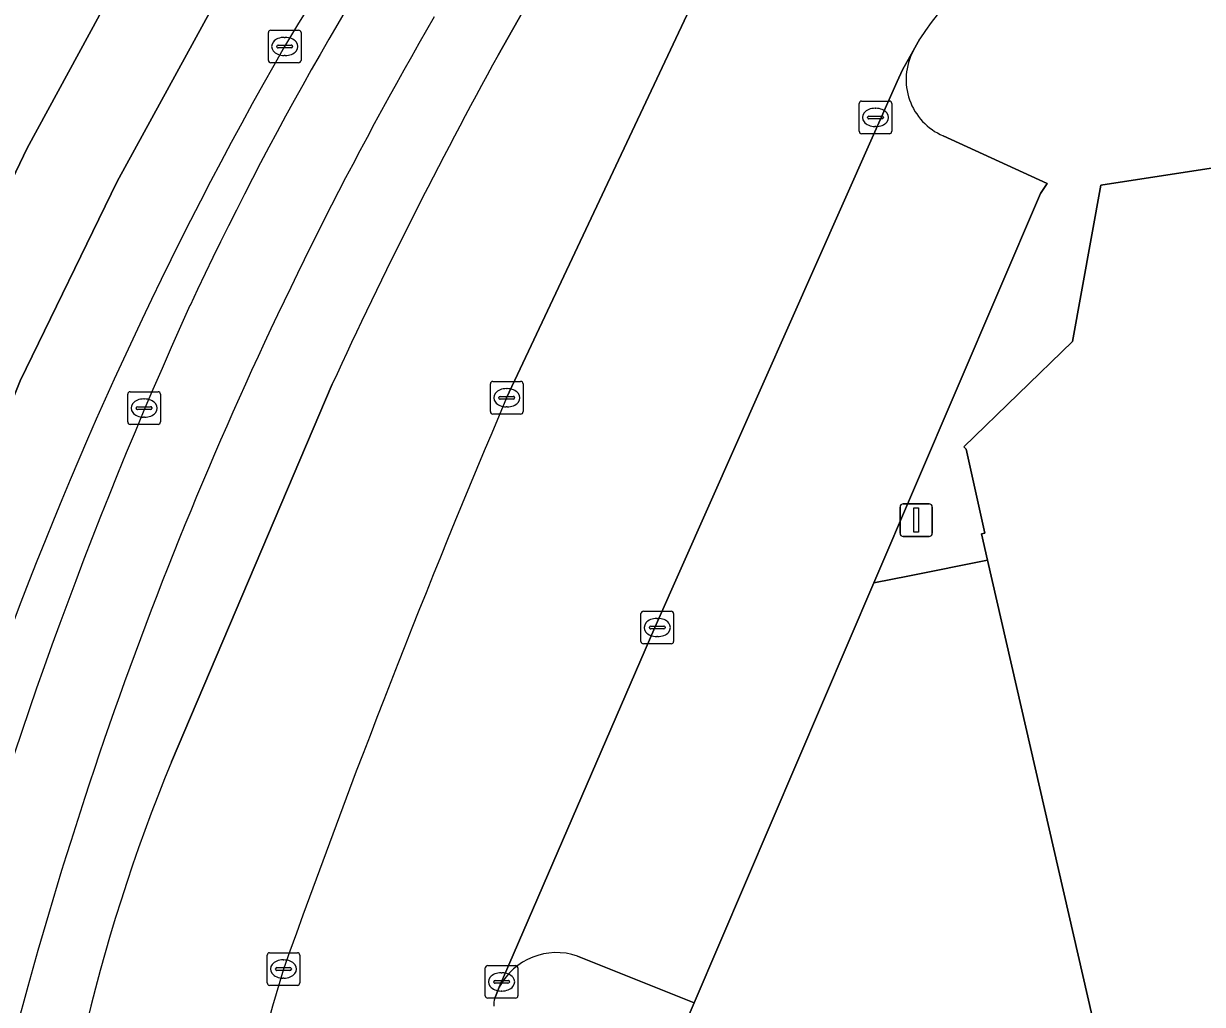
# Model space of a CAD drawing. Extents: x 160675 to 161153, y 383241 to 383714.
# Drawn here: x 160695.61 to 160731.76, y 383533.4 to 383563.49 of the extents above; entities that cross this region are included whole.
import ezdxf

# ---------------------------------------------------------------- set-up
doc = ezdxf.new("R2010")
doc.units = 0
for name, color, linetype in [('IMGEO_Berm_open', 7, 'Continuous'), ('IMGEO_Fietspad_gesloten', 7, 'Continuous'), ('IMGEO_Groenvoorziening', 7, 'Continuous'), ('IMGEO_Kolk', 7, 'Continuous'), ('IMGEO_Lichtmast', 7, 'Continuous'), ('IMGEO_Pand', 7, 'Continuous'), ('IMGEO_Parkeervlak_open', 7, 'Continuous'), ('IMGEO_Rijbaan_lokaal_gesloten', 7, 'Continuous'), ('IMGEO_Rijbaan_lokaal_open', 7, 'Continuous'), ('IMGEO_Rioolput', 7, 'Continuous'), ('IMGEO_Voetpad_open', 7, 'Continuous')]:
    doc.layers.add(name, color=color, linetype=linetype)

msp = doc.modelspace()

# ---------------------------------------------------------------- linework, layer by layer
at = {"layer": 'IMGEO_Berm_open'}
for centre, radius, start, end in [((160817.455, 383494.338), 132.835, 137.49629, 148.98372), ((160795.912, 383510.438), 105.044, 136.08487, 154.99624), ((160804.362, 383504.18), 127.549, 146.82685, 161.20972), ((160810.136, 383501.829), 122.732, 150.22022, 160.29522), ((160830.886, 383495.869), 142.908, 155.6296, 173.65091)]:
    msp.add_arc(centre, radius, start, end, dxfattribs=at)
at = {"layer": 'IMGEO_Fietspad_gesloten'}
for centre, radius, start, end in [((160795.912, 383510.438), 105.044, 136.08487, 154.99624), ((160817.305, 383500.502), 126.082, 149.92333, 163.57354), ((160830.886, 383495.869), 142.908, 155.6296, 173.65091), ((160839.463, 383494.069), 149.155, 163.61031, 177.72109)]:
    msp.add_arc(centre, radius, start, end, dxfattribs=at)
at = {"layer": 'IMGEO_Groenvoorziening'}
for points in [[(160725.173, 383547.028), (160722.775, 383546.549), (160721.686, 383546.332), (160716.176, 383533.454), (160715.345, 383531.511), (160720.463, 383529.159)], [(160737.721, 383492.328), (160725.173, 383547.028)]]:
    msp.add_lwpolyline(points, dxfattribs=at)
at = {"layer": 'IMGEO_Kolk'}
for p, q in [((160703.191, 383563.285), (160704.043, 383563.285)), ((160703.116, 383562.359), (160703.116, 383563.211)), ((160703.604, 383563.065), (160703.629, 383563.065)), ((160704.117, 383563.211), (160704.117, 383562.359)), ((160703.375, 383562.779), (160703.375, 383562.791)), ((160703.813, 383562.742), (160703.415, 383562.742)), ((160703.418, 383562.828), (160703.816, 383562.828)), ((160703.859, 383562.791), (160703.859, 383562.779)), ((160704.043, 383562.285), (160703.191, 383562.285)), ((160703.627, 383562.505), (160703.602, 383562.505)), ((160721.307, 383561.108), (160722.159, 383561.108)), ((160721.232, 383560.182), (160721.232, 383561.034)), ((160721.72, 383560.888), (160721.745, 383560.888)), ((160722.233, 383561.034), (160722.233, 383560.182)), ((160721.491, 383560.602), (160721.491, 383560.614)), ((160721.929, 383560.565), (160721.531, 383560.565)), ((160721.534, 383560.651), (160721.932, 383560.651)), ((160721.975, 383560.614), (160721.975, 383560.602)), ((160722.159, 383560.108), (160721.307, 383560.108)), ((160721.743, 383560.328), (160721.718, 383560.328)), ((160709.925, 383551.583), (160709.925, 383552.435)), ((160710, 383552.509), (160710.852, 383552.509)), ((160710.926, 383552.435), (160710.926, 383551.583)), ((160710.227, 383552.052), (160710.625, 383552.052)), ((160710.413, 383552.289), (160710.438, 383552.289)), ((160710.184, 383552.003), (160710.184, 383552.015)), ((160710.622, 383551.966), (160710.224, 383551.966)), ((160710.436, 383551.729), (160710.411, 383551.729)), ((160710.668, 383552.015), (160710.668, 383552.003)), ((160710.852, 383551.509), (160710, 383551.509)), ((160714.542, 383544.536), (160714.542, 383545.388)), ((160714.617, 383545.462), (160715.469, 383545.462)), ((160715.03, 383545.242), (160715.055, 383545.242)), ((160715.543, 383545.388), (160715.543, 383544.536)), ((160714.801, 383544.956), (160714.801, 383544.968)), ((160715.239, 383544.919), (160714.841, 383544.919)), ((160714.844, 383545.005), (160715.242, 383545.005)), ((160715.285, 383544.968), (160715.285, 383544.956)), ((160715.469, 383544.462), (160714.617, 383544.462)), ((160715.053, 383544.682), (160715.028, 383544.682)), ((160703.078, 383534.06), (160703.078, 383534.912)), ((160703.153, 383534.986), (160704.005, 383534.986)), ((160703.566, 383534.766), (160703.591, 383534.766)), ((160704.079, 383534.912), (160704.079, 383534.06)), ((160703.337, 383534.48), (160703.337, 383534.492)), ((160703.775, 383534.443), (160703.377, 383534.443)), ((160703.38, 383534.529), (160703.778, 383534.529)), ((160703.821, 383534.492), (160703.821, 383534.48)), ((160709.767, 383533.666), (160709.767, 383534.518)), ((160709.842, 383534.592), (160710.694, 383534.592)), ((160710.255, 383534.372), (160710.28, 383534.372)), ((160710.768, 383534.518), (160710.768, 383533.666)), ((160704.005, 383533.986), (160703.153, 383533.986)), ((160703.589, 383534.206), (160703.564, 383534.206)), ((160710.026, 383534.086), (160710.026, 383534.098)), ((160710.464, 383534.049), (160710.066, 383534.049)), ((160710.069, 383534.135), (160710.467, 383534.135)), ((160710.51, 383534.098), (160710.51, 383534.086)), ((160710.278, 383533.812), (160710.253, 383533.812)), ((160710.694, 383533.592), (160709.842, 383533.592))]:
    msp.add_line(p, q, dxfattribs=at)
for points in [[(160703.191, 383563.285), (160704.043, 383563.285)], [(160703.116, 383562.359), (160703.116, 383563.211)], [(160704.117, 383563.211), (160704.117, 383562.359)], [(160704.043, 383562.285), (160703.191, 383562.285)], [(160721.307, 383561.108), (160722.159, 383561.108)], [(160721.232, 383560.182), (160721.232, 383561.034)], [(160722.233, 383561.034), (160722.233, 383560.182)], [(160722.159, 383560.108), (160721.307, 383560.108)], [(160709.925, 383551.583), (160709.925, 383552.435)], [(160710, 383552.509), (160710.852, 383552.509)], [(160710.926, 383552.435), (160710.926, 383551.583)], [(160710.852, 383551.509), (160710, 383551.509)], [(160714.542, 383544.536), (160714.542, 383545.388)], [(160714.617, 383545.462), (160715.469, 383545.462)], [(160715.543, 383545.388), (160715.543, 383544.536)], [(160715.469, 383544.462), (160714.617, 383544.462)], [(160703.078, 383534.06), (160703.078, 383534.912)], [(160703.153, 383534.986), (160704.005, 383534.986)], [(160704.079, 383534.912), (160704.079, 383534.06)], [(160709.767, 383533.666), (160709.767, 383534.518)], [(160709.842, 383534.592), (160710.694, 383534.592)], [(160710.768, 383534.518), (160710.768, 383533.666)], [(160704.005, 383533.986), (160703.153, 383533.986)], [(160710.694, 383533.592), (160709.842, 383533.592)]]:
    msp.add_lwpolyline(points, dxfattribs=at)
for centre, radius, start, end in [((160703.193, 383563.209), 0.0765, 91.552, 178.448), ((160703.193, 383563.209), 0.0765, 91.552, 178.448), ((160704.041, 383563.209), 0.0765, 1.552, 88.448), ((160704.041, 383563.209), 0.0765, 1.552, 88.448), ((160703.415, 383562.788), 0.0403, 85.8775, 175.7526), ((160703.412, 383562.778), 0.0366, 178.938, 274.7102), ((160703.816, 383562.785), 0.043, 264.8664, 352.4533), ((160703.82, 383562.79), 0.0386, 1.7309, 96.639), ((160703.193, 383562.361), 0.0765, 181.552, 268.448), ((160703.193, 383562.361), 0.0765, 181.552, 268.448), ((160704.041, 383562.361), 0.0765, 271.552, 358.448), ((160704.041, 383562.361), 0.0765, 271.552, 358.448), ((160721.309, 383561.032), 0.0765, 91.552, 178.448), ((160721.309, 383561.032), 0.0765, 91.552, 178.448), ((160722.157, 383561.032), 0.0765, 1.552, 88.448), ((160722.157, 383561.032), 0.0765, 1.552, 88.448), ((160721.531, 383560.611), 0.0403, 85.8775, 175.7526), ((160721.528, 383560.601), 0.0366, 178.938, 274.7102), ((160721.932, 383560.608), 0.043, 264.8664, 352.4533), ((160721.936, 383560.613), 0.0386, 1.7309, 96.639), ((160721.309, 383560.184), 0.0765, 181.552, 268.448), ((160721.309, 383560.184), 0.0765, 181.552, 268.448), ((160722.157, 383560.184), 0.0765, 271.552, 358.448), ((160722.157, 383560.184), 0.0765, 271.552, 358.448), ((160710.002, 383552.433), 0.0765, 91.552, 178.448), ((160710.002, 383552.433), 0.0765, 91.552, 178.448), ((160710.85, 383552.433), 0.0765, 1.552, 88.448), ((160710.85, 383552.433), 0.0765, 1.552, 88.448), ((160710.224, 383552.012), 0.0403, 85.8775, 175.7526), ((160710.629, 383552.014), 0.0386, 1.7309, 96.639), ((160710.221, 383552.002), 0.0366, 178.938, 274.7102), ((160710.625, 383552.009), 0.043, 264.8664, 352.4533), ((160710.002, 383551.585), 0.0765, 181.552, 268.448), ((160710.002, 383551.585), 0.0765, 181.552, 268.448), ((160710.85, 383551.585), 0.0765, 271.552, 358.448), ((160710.85, 383551.585), 0.0765, 271.552, 358.448), ((160714.619, 383545.386), 0.0765, 91.552, 178.448), ((160714.619, 383545.386), 0.0765, 91.552, 178.448), ((160715.467, 383545.386), 0.0765, 1.552, 88.448), ((160715.467, 383545.386), 0.0765, 1.552, 88.448), ((160714.841, 383544.965), 0.0403, 85.8775, 175.7526), ((160714.838, 383544.955), 0.0366, 178.938, 274.7102), ((160715.242, 383544.962), 0.043, 264.8664, 352.4533), ((160715.246, 383544.967), 0.0386, 1.7309, 96.639), ((160714.619, 383544.538), 0.0765, 181.552, 268.448), ((160714.619, 383544.538), 0.0765, 181.552, 268.448), ((160715.467, 383544.538), 0.0765, 271.552, 358.448), ((160715.467, 383544.538), 0.0765, 271.552, 358.448), ((160703.155, 383534.91), 0.0765, 91.552, 178.448), ((160703.155, 383534.91), 0.0765, 91.552, 178.448), ((160704.003, 383534.91), 0.0765, 1.552, 88.448), ((160704.003, 383534.91), 0.0765, 1.552, 88.448), ((160703.377, 383534.489), 0.0403, 85.8775, 175.7526), ((160703.374, 383534.479), 0.0366, 178.938, 274.7102), ((160703.778, 383534.486), 0.043, 264.8664, 352.4533), ((160703.782, 383534.491), 0.0386, 1.7309, 96.639), ((160709.844, 383534.516), 0.0765, 91.552, 178.448), ((160709.844, 383534.516), 0.0765, 91.552, 178.448), ((160710.692, 383534.516), 0.0765, 1.552, 88.448), ((160710.692, 383534.516), 0.0765, 1.552, 88.448), ((160703.155, 383534.062), 0.0765, 181.552, 268.448), ((160703.155, 383534.062), 0.0765, 181.552, 268.448), ((160704.003, 383534.062), 0.0765, 271.552, 358.448), ((160704.003, 383534.062), 0.0765, 271.552, 358.448), ((160710.066, 383534.095), 0.0403, 85.8775, 175.7526), ((160710.063, 383534.085), 0.0366, 178.938, 274.7102), ((160710.467, 383534.092), 0.043, 264.8664, 352.4533), ((160710.471, 383534.097), 0.0386, 1.7309, 96.639), ((160709.844, 383533.668), 0.0765, 181.552, 268.448), ((160709.844, 383533.668), 0.0765, 181.552, 268.448), ((160710.692, 383533.668), 0.0765, 271.552, 358.448), ((160710.692, 383533.668), 0.0765, 271.552, 358.448)]:
    msp.add_arc(centre, radius, start, end, dxfattribs=at)
for centre, major_axis, ratio, start_param, end_param in [((160703.603, 383562.785), (-0.387, 0.002), 0.722429, 4.712389, 7.853982), ((160703.628, 383562.785), (-0.39, 0.002), 0.717154, 1.570796, 4.712389), ((160721.719, 383560.608), (-0.387, 0.002), 0.722429, 4.712389, 7.853982), ((160721.744, 383560.608), (-0.39, 0.002), 0.717154, 1.570796, 4.712389), ((160710.412, 383552.009), (-0.387, 0.002), 0.722429, 4.712389, 7.853982), ((160710.437, 383552.009), (-0.39, 0.002), 0.717154, 1.570796, 4.712389), ((160715.029, 383544.962), (-0.387, 0.002), 0.722429, 4.712389, 7.853982), ((160715.054, 383544.962), (-0.39, 0.002), 0.717154, 1.570796, 4.712389), ((160703.565, 383534.486), (-0.387, 0.002), 0.722429, 4.712389, 7.853982), ((160703.59, 383534.486), (-0.39, 0.002), 0.717154, 1.570796, 4.712389), ((160710.254, 383534.092), (-0.387, 0.002), 0.722429, 4.712389, 7.853982), ((160710.279, 383534.092), (-0.39, 0.002), 0.717154, 1.570796, 4.712389)]:
    msp.add_ellipse(centre, major_axis=major_axis, ratio=ratio, start_param=start_param, end_param=end_param, dxfattribs=at)
at = {"layer": 'IMGEO_Lichtmast'}
for p, q in [((160722.486, 383547.858), (160722.486, 383548.658)), ((160722.486, 383548.658), (160722.486, 383547.858)), ((160722.586, 383548.758), (160723.376, 383548.758)), ((160723.376, 383548.758), (160722.586, 383548.758)), ((160723.476, 383548.658), (160723.476, 383547.858)), ((160723.476, 383547.858), (160723.476, 383548.658)), ((160723.376, 383547.758), (160722.586, 383547.758)), ((160722.586, 383547.758), (160723.376, 383547.758))]:
    msp.add_line(p, q, dxfattribs=at)
msp.add_lwpolyline([(160722.906, 383548.633), (160723.056, 383548.633), (160723.056, 383547.883), (160722.906, 383547.883), (160722.906, 383548.633)], dxfattribs=at)
for centre, start, end in [((160722.586, 383548.658), 90, 180), ((160722.586, 383548.658), 90, 180), ((160723.376, 383548.658), 0, 90), ((160723.376, 383548.658), 360, 90), ((160722.586, 383547.858), 180, 270), ((160722.586, 383547.858), 180, 270), ((160723.376, 383547.858), 270, 0), ((160723.376, 383547.858), 270, 0)]:
    msp.add_arc(centre, 0.1, start, end, dxfattribs=at)
at = {"layer": 'IMGEO_Pand'}
msp.add_lwpolyline([(160824.365, 383538.998), (160772.161, 383553.067), (160768.978, 383553.925), (160760.578, 383556.188), (160749.27, 383559.236), (160739.499, 383561.869), (160739.458, 383561.769), (160736.936, 383562.441), (160736.867, 383562.513), (160734.183, 383559.937), (160733.494, 383559.276), (160728.647, 383558.534), (160727.771, 383553.734), (160724.44, 383550.502), (160724.51, 383550.431), (160725.086, 383547.856), (160724.989, 383547.833), (160725.173, 383547.028), (160737.721, 383492.328)], dxfattribs=at)
at = {"layer": 'IMGEO_Parkeervlak_open'}
for points in [[(160715.275, 383567.455), (160713.447, 383568.327), (160710.163, 383562.52)], [(160710.422, 383552.008), (160718.039, 383568.205)], [(160722.893, 383562.651), (160722.559, 383562.066), (160722.4, 383561.708), (160714.965, 383544.967), (160710.198, 383533.933)], [(160726.796, 383558.275), (160727.001, 383558.583), (160723.807, 383560.045)], [(160712.593, 383534.884), (160716.176, 383533.454), (160721.686, 383546.332), (160726.796, 383558.275)], [(160705.074, 383552.423), (160700.144, 383540.842)]]:
    msp.add_lwpolyline(points, dxfattribs=at)
for centre, radius, start, end in [((160724.548, 383561.768), 1.876, 151.9167, 246.7378), ((160845.414, 383488.021), 154.412, 151.15315, 155.34963), ((161001.115, 383428.408), 315.879, 156.96532, 160.37851), ((160750.842, 383519.973), 54.825, 157.6263, 176.4844), ((160711.955, 383533), 1.989, 71.2768, 152.037), ((160756.116, 383518.41), 54.94, 162.9902, 176.0978)]:
    msp.add_arc(centre, radius, start, end, dxfattribs=at)
at = {"layer": 'IMGEO_Rijbaan_lokaal_gesloten'}
for points in [[(160685.454, 383532.715), (160686.021, 383534.678), (160688.067, 383541.099), (160690.125, 383546.785), (160692.81, 383553.46), (160693.996, 383556.078), (160695.715, 383559.665), (160698.57, 383564.917), (160700.214, 383567.717), (160701.75, 383570.142), (160704.599, 383574.336), (160706.977, 383577.606), (160709.977, 383581.462), (160714.314, 383586.666), (160720.291, 383593.191), (160725.485, 383598.855)], [(160729.825, 383595.333), (160727.682, 383597.073), (160717.292, 383585.599), (160710.987, 383578.024), (160707.499, 383573.354), (160704.487, 383569.021), (160701.37, 383563.93), (160698.475, 383558.64), (160695.509, 383552.532), (160692.543, 383545.152), (160690.79, 383540.075), (160689.355, 383535.536), (160687.563, 383528.543), (160686.35, 383522.561), (160685.459, 383515.912), (160684.867, 383507.93), (160684.757, 383502.656), (160684.835, 383499.113), (160684.974, 383496.66)], [(160714.314, 383586.666), (160709.977, 383581.462), (160706.977, 383577.606), (160704.599, 383574.336), (160701.75, 383570.142), (160700.214, 383567.717), (160698.57, 383564.917), (160695.715, 383559.665), (160693.996, 383556.078), (160692.81, 383553.46), (160690.125, 383546.785), (160688.067, 383541.099), (160686.021, 383534.678), (160685.454, 383532.715)], [(160687.563, 383528.543), (160689.355, 383535.536), (160690.79, 383540.075), (160692.543, 383545.152), (160695.509, 383552.532), (160698.475, 383558.64), (160701.37, 383563.93), (160704.487, 383569.021), (160707.499, 383573.354), (160710.987, 383578.024), (160717.292, 383585.599)]]:
    msp.add_lwpolyline(points, dxfattribs=at)
for centre, radius, start, end in [((160817.455, 383494.338), 132.835, 137.49629, 148.98372), ((160804.362, 383504.18), 127.549, 146.82685, 161.20972), ((160810.136, 383501.829), 122.732, 150.22022, 160.29522)]:
    msp.add_arc(centre, radius, start, end, dxfattribs=at)
at = {"layer": 'IMGEO_Rijbaan_lokaal_open'}
for points in [[(160720.237, 383572.472), (160719.237, 383570.693), (160718.039, 383568.205), (160710.422, 383552.008)], [(160722.4, 383561.708), (160722.559, 383562.066), (160722.893, 383562.651), (160723.098, 383563.016)], [(160710.057, 383533.594), (160710.198, 383533.933), (160714.965, 383544.967), (160722.4, 383561.708)]]:
    msp.add_lwpolyline(points, dxfattribs=at)
for centre, radius, start, end in [((160729.869, 383558.778), 7.988, 79.9801, 147.9553), ((161001.115, 383428.408), 315.879, 156.96532, 160.37851), ((160756.116, 383518.41), 54.94, 162.9902, 176.0978), ((160710.485, 383533.428), 0.46, 158.7883, 190.1122)]:
    msp.add_arc(centre, radius, start, end, dxfattribs=at)
at = {"layer": 'IMGEO_Rioolput'}
for p, q in [((160698.804, 383551.266), (160698.804, 383552.118)), ((160698.879, 383552.192), (160699.731, 383552.192)), ((160699.805, 383552.118), (160699.805, 383551.266)), ((160699.063, 383551.686), (160699.063, 383551.698)), ((160699.106, 383551.735), (160699.504, 383551.735)), ((160699.292, 383551.972), (160699.317, 383551.972)), ((160699.547, 383551.698), (160699.547, 383551.686)), ((160699.501, 383551.649), (160699.103, 383551.649)), ((160699.315, 383551.412), (160699.29, 383551.412)), ((160699.731, 383551.192), (160698.879, 383551.192))]:
    msp.add_line(p, q, dxfattribs=at)
for points in [[(160698.804, 383551.266), (160698.804, 383552.118)], [(160698.879, 383552.192), (160699.731, 383552.192)], [(160699.805, 383552.118), (160699.805, 383551.266)], [(160699.731, 383551.192), (160698.879, 383551.192)]]:
    msp.add_lwpolyline(points, dxfattribs=at)
for centre, radius, start, end in [((160698.881, 383552.116), 0.0765, 91.552, 178.448), ((160698.881, 383552.116), 0.0765, 91.552, 178.448), ((160699.729, 383552.116), 0.0765, 1.552, 88.448), ((160699.729, 383552.116), 0.0765, 1.552, 88.448), ((160699.103, 383551.695), 0.0403, 85.8775, 175.7526), ((160699.508, 383551.697), 0.0386, 1.7309, 96.639), ((160699.1, 383551.685), 0.0366, 178.938, 274.7102), ((160699.504, 383551.692), 0.043, 264.8664, 352.4533), ((160698.881, 383551.268), 0.0765, 181.552, 268.448), ((160698.881, 383551.268), 0.0765, 181.552, 268.448), ((160699.729, 383551.268), 0.0765, 271.552, 358.448), ((160699.729, 383551.268), 0.0765, 271.552, 358.448)]:
    msp.add_arc(centre, radius, start, end, dxfattribs=at)
for centre, major_axis, ratio, start_param, end_param in [((160699.291, 383551.692), (-0.387, 0.002), 0.722429, 4.712389, 7.853982), ((160699.316, 383551.692), (-0.39, 0.002), 0.717154, 1.570796, 4.712389)]:
    msp.add_ellipse(centre, major_axis=major_axis, ratio=ratio, start_param=start_param, end_param=end_param, dxfattribs=at)
at = {"layer": 'IMGEO_Voetpad_open'}
for points in [[(160710.163, 383562.52), (160713.447, 383568.327), (160715.275, 383567.455)], [(160728.647, 383558.534), (160733.494, 383559.276), (160734.183, 383559.937), (160736.867, 383562.513), (160737.693, 383565.476), (160737.403, 383565.553), (160735.719, 383566.037), (160731.259, 383566.644)], [(160723.098, 383563.016), (160722.893, 383562.651)], [(160723.807, 383560.045), (160727.001, 383558.583), (160726.796, 383558.275), (160721.686, 383546.332), (160722.775, 383546.549), (160725.173, 383547.028), (160724.989, 383547.833), (160725.086, 383547.856), (160724.51, 383550.431), (160724.44, 383550.502), (160727.771, 383553.734), (160728.647, 383558.534)], [(160700.144, 383540.842), (160705.074, 383552.423)], [(160720.463, 383529.159), (160715.345, 383531.511), (160716.176, 383533.454), (160712.593, 383534.884)], [(160710.198, 383533.933), (160710.057, 383533.594)]]:
    msp.add_lwpolyline(points, dxfattribs=at)
for centre, radius, start, end in [((160729.869, 383558.778), 7.988, 79.9801, 147.9553), ((160817.305, 383500.502), 126.082, 149.92333, 163.57354), ((160724.548, 383561.768), 1.876, 151.9167, 246.7378), ((160845.414, 383488.021), 154.412, 151.15315, 155.34963), ((160750.842, 383519.973), 54.825, 157.6263, 176.4844), ((160839.463, 383494.069), 149.155, 163.61031, 177.72109), ((160711.955, 383533), 1.989, 71.2768, 152.037), ((160710.485, 383533.428), 0.46, 158.7883, 190.1122)]:
    msp.add_arc(centre, radius, start, end, dxfattribs=at)

doc.saveas('drawing.dxf')
